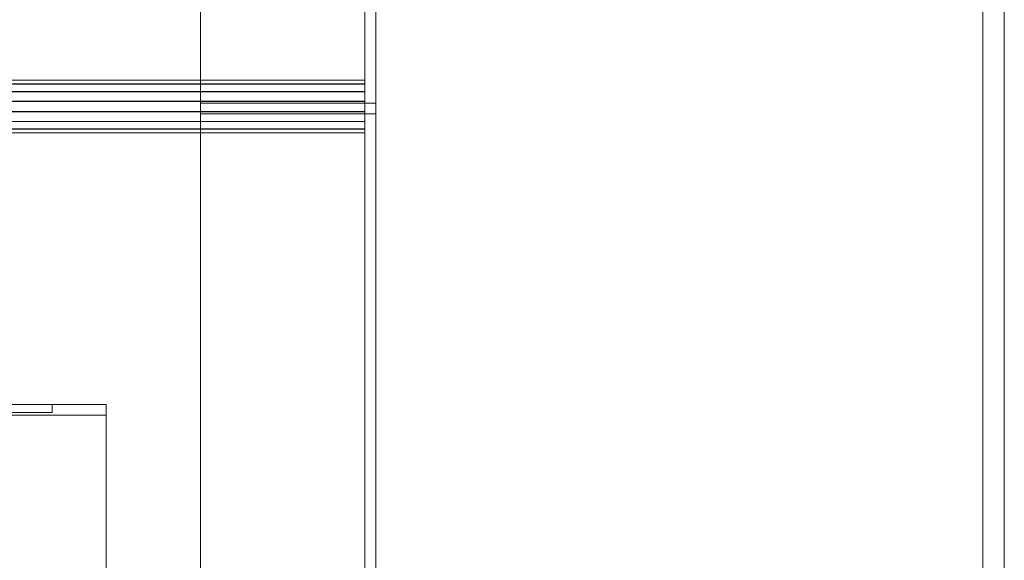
# Model space of a CAD drawing. Header units: millimetres. Extents: x -2233 to 65662, y -50530 to 6847.
# Tile 308 of 656: x 1368 to 1733, y -33058 to -32857. Entities that reach past the tile are written whole.
import ezdxf

# ---------------------------------------------------------------- set-up
doc = ezdxf.new("R2010")
doc.units = ezdxf.units.MM
for name, color, linetype, lineweight in [('frontal_C03', 7, 'Continuous', 0), ('frontal_secador', 7, 'Continuous', 0), ('frontal_tolva', 7, 'Continuous', 0)]:
    doc.layers.add(name, color=color, linetype=linetype, lineweight=lineweight)

msp = doc.modelspace()

# ---------------------------------------------------------------- linework, layer by layer
at = {"layer": 'frontal_C03'}
for p, q in [((1435, -35048.843), (1435, -32401.175)), ((1496, -35048.843), (1496, -32401.175)), ((1496, -32892.227), (1496, -32401.175)), ((1500, -32401.175), (1500, -35048.843)), ((1500, -32401.175), (1500, -32892.227)), ((1435, -32405.103), (1435, -35052.771)), ((1500, -35052.771), (1500, -32405.103)), ((1496, -32879.671), (-1496, -32879.671)), ((1496, -32879.698), (-1496, -32879.698)), ((1496, -32881.139), (-1496, -32881.139)), ((1496, -32881.216), (-1496, -32881.216)), ((1496, -32881.139), (1496, -32879.671)), ((1496, -32879.671), (1496, -32879.698)), ((1496, -32879.698), (1496, -32881.216)), ((1496, -32883.879), (1496, -32881.139)), ((1496, -32881.216), (1496, -32883.994)), ((1496, -32883.879), (-1496, -32883.879)), ((1496, -32883.994), (-1496, -32883.994)), ((1496, -32887.474), (1496, -32883.879)), ((1496, -32883.994), (1496, -32887.609)), ((1496, -32887.474), (-1496, -32887.474)), ((-1496, -32887.609), (1496, -32887.609)), ((1435, -35535.966), (1435, -32888.298)), ((1435, -32888.298), (1500, -32888.298)), ((1435, -32892.227), (1435, -32888.298)), ((1496, -32891.376), (1496, -32887.474)), ((1496, -32887.609), (1496, -32891.511)), ((1500, -32888.298), (1500, -35535.966)), ((1500, -32888.298), (1500, -32892.227)), ((1496, -32891.376), (-1496, -32891.376)), ((1496, -32891.511), (-1496, -32891.511)), ((1500, -32892.227), (1435, -32892.227)), ((1435, -32892.227), (1435, -35539.895)), ((1496, -32894.991), (1496, -32891.376)), ((1496, -32891.511), (1496, -32895.105)), ((1500, -32892.227), (1496, -32892.227)), ((1496, -32892.227), (1496, -35539.895)), ((1500, -35539.895), (1500, -32892.227)), ((1496, -32894.991), (-1496, -32894.991)), ((1496, -32895.105), (-1496, -32895.105)), ((1496, -32897.768), (1496, -32894.991)), ((1496, -32895.105), (1496, -32897.845)), ((1496, -32897.768), (-1496, -32897.768)), ((1496, -32897.845), (-1496, -32897.845)), ((1496, -32899.286), (-1496, -32899.286)), ((1496, -32899.313), (-1496, -32899.313)), ((1496, -32899.286), (1496, -32897.768)), ((1496, -32897.845), (1496, -32899.313)), ((1496, -32899.313), (1496, -32899.286))]:
    msp.add_line(p, q, dxfattribs=at)
at = {"layer": 'frontal_secador'}
for p, q in [((-1400, -33000), (1400, -33000)), ((-1380, -33000), (1380, -33000)), ((-1380, -33003), (1380, -33003)), ((1250, -33000), (1400, -33000)), ((1294, -33000), (1400, -33000)), ((1340, -33000), (1400, -33000)), ((1380, -33003), (1380, -33000)), ((1400, -33075), (1400, -33000)), ((1400, -33250), (1400, -33000)), ((1400, -36000), (1400, -33000)), ((1400, -33004), (1400, -33000)), ((1294, -33004), (1400, -33004))]:
    msp.add_line(p, q, dxfattribs=at)
at = {"layer": 'frontal_tolva'}
for p, q in [((1725, -32700), (1725, -33600)), ((1733, -33600), (1733, -32700))]:
    msp.add_line(p, q, dxfattribs=at)

doc.saveas('drawing.dxf')
